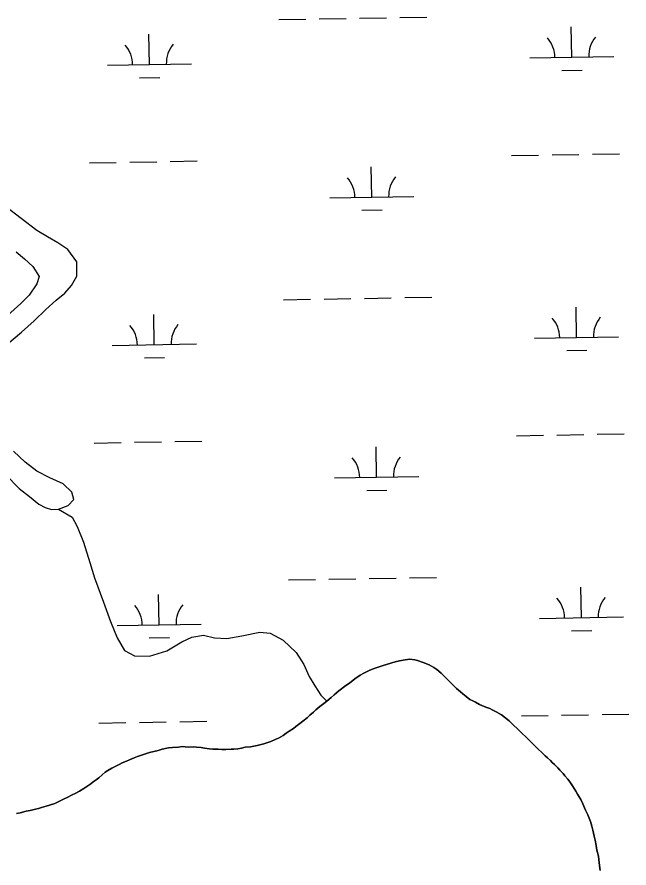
# Model space of a CAD drawing. Extents: x 3887375 to 3925618, y 296674 to 322633.
# Drawn here: x 3918708 to 3919435, y 310838 to 311848 of the extents above; entities that cross this region are included whole.
import ezdxf

# ---------------------------------------------------------------- set-up
doc = ezdxf.new("R2010")
doc.units = 0
doc.layers.add('V-TOPO-SHOR', color=7, linetype='Continuous')
doc.layers.add('V-WETL-SWMP', color=7, linetype='Continuous')

msp = doc.modelspace()

# ---------------------------------------------------------------- linework, layer by layer
at = {"layer": 'V-TOPO-SHOR'}
for points in [[(3918695.6, 311459.5), (3918713, 311473.9), (3918728.2, 311487.5), (3918741.9, 311500.9), (3918754.4, 311511.8), (3918764.6, 311520.1), (3918772.4, 311529.3), (3918778.8, 311540.3), (3918778.8, 311557.3), (3918768.1, 311572.1), (3918756.3, 311580.1), (3918743.8, 311587.3), (3918731.2, 311594.8), (3918693.9, 311623.3)], [(3918706.5, 311569.5), (3918716.5, 311561.1), (3918726.6, 311551.9), (3918734, 311540.1), (3918731.4, 311531.2), (3918722.1, 311518.1), (3918712.3, 311508), (3918696.3, 311493.8)], [(3918694.6, 311304.1), (3918710.2, 311288.3), (3918722.4, 311278.8), (3918733.8, 311269.7), (3918741.1, 311265.8), (3918748.6, 311263.6), (3918757.1, 311263.9), (3918768.6, 311268.4), (3918775.2, 311275.2), (3918773, 311284), (3918762.4, 311293.9), (3918746.8, 311301.2), (3918731.3, 311309), (3918717.5, 311319.6), (3918703.4, 311332.8)], [(3918757.1, 311263.9), (3918773.4, 311254.4), (3918779.2, 311243.1), (3918786.7, 311224.7), (3918794.3, 311200.7), (3918799.9, 311182.3), (3918810.5, 311153.3), (3918818.9, 311130.4), (3918826.7, 311110.9), (3918835.3, 311095.9), (3918847.1, 311089.6), (3918865, 311089.3), (3918885.6, 311095.8), (3918903.7, 311106.2), (3918915.3, 311111.8), (3918929.1, 311114.1), (3918942.5, 311111.1), (3918957, 311110.2), (3918974.9, 311113.3), (3918996.2, 311117.8), (3919008.6, 311116.6), (3919024, 311108.4), (3919039.4, 311093.5), (3919048.4, 311079.6), (3919055, 311065.3), (3919061.5, 311054.2), (3919068.7, 311042.9), (3919075.9, 311035.9)], [(3919055.6, 311019.1), (3919060.1, 311023), (3919062.9, 311025.6), (3919067.7, 311029.4), (3919072.4, 311033.1), (3919075.9, 311035.9), (3919081.1, 311040.2), (3919084.5, 311043.4), (3919090.1, 311048.1), (3919098.3, 311054.4), (3919102.9, 311057.4), (3919109.3, 311062.3), (3919115.6, 311066.6), (3919119.7, 311069.2), (3919127, 311072.6), (3919132.2, 311074.8), (3919141.5, 311077.8), (3919148, 311079.9), (3919157.2, 311082.5), (3919162.4, 311083.8), (3919168.9, 311085), (3919174.3, 311085.9), (3919180.5, 311084.8), (3919183.5, 311084.1), (3919190.2, 311082), (3919197.5, 311078.9), (3919203.1, 311075.7), (3919206.6, 311073.3), (3919211.7, 311069.2), (3919214.5, 311066.4), (3919218.6, 311062.5), (3919220.8, 311060.1), (3919224.4, 311056.5), (3919230, 311051.1), (3919234.5, 311047), (3919237.3, 311044.6), (3919241.6, 311041.3), (3919245.9, 311037.9), (3919249.2, 311036.4), (3919252.4, 311034.6), (3919257.1, 311032), (3919260.1, 311030.7), (3919264.9, 311028.8), (3919269.4, 311027.1), (3919272.4, 311025.5), (3919277.2, 311023.2), (3919283.6, 311019.7), (3919287.1, 311017.1), (3919292.4, 311012.4), (3919298.2, 311007.2), (3919302.1, 311003.5), (3919307.9, 310997.7), (3919312.4, 310993.6), (3919318.5, 310987.3), (3919322.3, 310983.6), (3919327.5, 310978.4), (3919330.9, 310975.4), (3919335.2, 310971.1), (3919338, 310968.7), (3919341.5, 310965.3), (3919343.8, 310962.9), (3919346.4, 310960.7), (3919350.3, 310956.6), (3919352.9, 310954), (3919356.7, 310949.9), (3919358.7, 310947.3), (3919362.1, 310943.2), (3919364.5, 310940), (3919367.7, 310935.2), (3919371.8, 310929), (3919373.9, 310925.5), (3919377.6, 310919.1), (3919379.9, 310914.1), (3919383.4, 310906.3), (3919385.9, 310900.9), (3919389.2, 310893), (3919390.9, 310887.6), (3919392.1, 310882.6), (3919393.6, 310875.5), (3919394.7, 310870.8), (3919395.8, 310864.5), (3919396.6, 310859.1), (3919398.5, 310851.8), (3919399.4, 310844), (3919400.7, 310835)], [(3918707.1, 310902.6), (3918711.6, 310903.5), (3918718.7, 310905.2), (3918723.4, 310906), (3918729.5, 310907.5), (3918733.4, 310908.6), (3918736.8, 310909.7), (3918742.2, 310911.4), (3918746.1, 310912.5), (3918752.6, 310914.6), (3918756.7, 310916.5), (3918763.1, 310919.5), (3918767.2, 310921.5), (3918773.3, 310924.5), (3918776.7, 310926.4), (3918781.9, 310929), (3918787.1, 310932.4), (3918790.5, 310934.6), (3918795.3, 310937.8), (3918798.3, 310940.1), (3918801.8, 310942.5), (3918804.8, 310944.9), (3918808.9, 310948.3), (3918812.6, 310951.8), (3918815.6, 310953.7), (3918820.3, 310956.5), (3918823.6, 310958), (3918829.2, 310960.8), (3918832.6, 310962.5), (3918837.8, 310964.6), (3918841.5, 310966.1), (3918846.9, 310968.5), (3918851, 310970.2), (3918857.9, 310972.6), (3918865.2, 310974.9), (3918875.5, 310977.5), (3918880.3, 310978.8), (3918887.6, 310980.3), (3918892.4, 310980.9), (3918899.5, 310981.3), (3918904, 310981.9), (3918910.9, 310981.3), (3918916.9, 310981.7), (3918920.8, 310981.3), (3918926.6, 310980.8), (3918930.5, 310980.2), (3918936.3, 310979.5), (3918940.4, 310979.1), (3918946.7, 310979), (3918951.2, 310978.6), (3918955.7, 310978.6), (3918962, 310979), (3918965.4, 310979), (3918970.2, 310979.2), (3918974.3, 310980.1), (3918979, 310981.1), (3918985.2, 310981.6), (3918993, 310983.3), (3918996.2, 310983.9), (3919000.8, 310985.2), (3919005.7, 310986.7), (3919009.2, 310988), (3919014.6, 310990.3), (3919018.5, 310991.8), (3919024.1, 310995.3), (3919027.7, 310997.8), (3919031.2, 311000.2), (3919036.2, 311003.6), (3919039.2, 311005.8), (3919043.9, 311009.2), (3919047.4, 311012), (3919052.3, 311016.1), (3919055.6, 311019.1)]]:
    msp.add_lwpolyline(points, dxfattribs=at)
at = {"layer": 'V-WETL-SWMP'}
for p, q in [((3919162.8, 311847.6), (3919194.8, 311848.1)), ((3919018.8, 311845.1), (3919050.8, 311845.7)), ((3919066.8, 311846), (3919098.8, 311846.5)), ((3919114.8, 311846.8), (3919146.8, 311847.3)), ((3919366.9, 311800.4), (3919366.3, 311836.3)), ((3918865.1, 311791.7), (3918864.5, 311827.7)), ((3919317, 311799.5), (3919416.9, 311801.2)), ((3918815.1, 311790.9), (3918915.1, 311792.6)), ((3919355.2, 311784.7), (3919379.2, 311785.1)), ((3918853.4, 311776.1), (3918877.4, 311776.5)), ((3918841.7, 311675.9), (3918873.7, 311676.4)), ((3918889.7, 311676.7), (3918921.7, 311677.3)), ((3919295.5, 311683.7), (3919327.5, 311684.2)), ((3919343.5, 311684.5), (3919375.5, 311685.1)), ((3919391.5, 311685.3), (3919423.5, 311685.9)), ((3918793.7, 311675.1), (3918825.7, 311675.6)), ((3919129.3, 311634.4), (3919128.7, 311670.4)), ((3919079.3, 311633.5), (3919179.3, 311635.2)), ((3919117.6, 311618.8), (3919141.6, 311619.2)), ((3919120.5, 311514.1), (3919152.5, 311514.7)), ((3919168.5, 311515), (3919200.5, 311515.5)), ((3919024.5, 311512.5), (3919056.5, 311513.1)), ((3919072.5, 311513.3), (3919104.5, 311513.9)), ((3918870.8, 311459.1), (3918870.2, 311495.1)), ((3919372.7, 311467.7), (3919372, 311503.7)), ((3919322.7, 311466.9), (3919422.6, 311468.6)), ((3918820.8, 311458.3), (3918920.8, 311460)), ((3919360.9, 311452.1), (3919384.9, 311452.5)), ((3918859.1, 311443.5), (3918883.1, 311443.9)), ((3919397.2, 311352.7), (3919429.2, 311353.3)), ((3918799.4, 311342.4), (3918831.4, 311343)), ((3918847.4, 311343.3), (3918879.4, 311343.8)), ((3918895.4, 311344.1), (3918927.4, 311344.6)), ((3919301.2, 311351.1), (3919333.2, 311351.6)), ((3919349.2, 311351.9), (3919381.2, 311352.4)), ((3919135, 311301.8), (3919134.4, 311337.8)), ((3919085, 311300.9), (3919185, 311302.6)), ((3919123.3, 311286.1), (3919147.3, 311286.5)), ((3919126.2, 311181.5), (3919158.2, 311182.1)), ((3919174.2, 311182.3), (3919206.2, 311182.9)), ((3919030.2, 311179.9), (3919062.2, 311180.4)), ((3919078.2, 311180.7), (3919110.2, 311181.2)), ((3918876.5, 311126.5), (3918875.9, 311162.5)), ((3919378.4, 311135.1), (3919377.7, 311171.1)), ((3919328.4, 311134.2), (3919428.4, 311136)), ((3918826.5, 311125.6), (3918926.5, 311127.3)), ((3918864.8, 311110.9), (3918888.8, 311111.3)), ((3919366.6, 311119.5), (3919390.6, 311119.9)), ((3919354.9, 311019.3), (3919386.9, 311019.8)), ((3919402.9, 311020.1), (3919434.9, 311020.6)), ((3918805.1, 311009.8), (3918837.1, 311010.4)), ((3918853.1, 311010.6), (3918885.1, 311011.2)), ((3918901.1, 311011.5), (3918933.1, 311012)), ((3919307, 311018.4), (3919338.9, 311019))]:
    msp.add_line(p, q, dxfattribs=at)
for points in [[(3918731.2, 311594.8), (3918693.9, 311623.3)], [(3918695.6, 311459.5), (3918713, 311473.9), (3918728.2, 311487.5), (3918741.9, 311500.9), (3918754.4, 311511.8), (3918764.6, 311520.1), (3918772.4, 311529.3), (3918778.8, 311540.3), (3918778.8, 311557.3), (3918768.1, 311572.1), (3918756.3, 311580.1), (3918743.8, 311587.3), (3918731.2, 311594.8)], [(3918706.5, 311569.5), (3918716.5, 311561.1), (3918726.6, 311551.9), (3918734, 311540.1), (3918731.4, 311531.2), (3918722.1, 311518.1), (3918712.3, 311508), (3918696.3, 311493.8)], [(3918694.6, 311304.1), (3918710.2, 311288.3), (3918722.4, 311278.8), (3918733.8, 311269.7), (3918741.1, 311265.8), (3918748.6, 311263.6), (3918757.1, 311263.9), (3918768.6, 311268.4), (3918775.2, 311275.2), (3918773, 311284), (3918762.4, 311293.9), (3918746.8, 311301.2), (3918731.3, 311309), (3918717.5, 311319.6), (3918703.4, 311332.8)], [(3919327.5, 310978.4), (3919322.3, 310983.6), (3919318.5, 310987.3), (3919312.4, 310993.6), (3919307.9, 310997.7), (3919302.1, 311003.5), (3919298.2, 311007.2), (3919292.4, 311012.4), (3919287.1, 311017.1), (3919283.6, 311019.7), (3919277.2, 311023.2), (3919272.4, 311025.5), (3919269.4, 311027.1), (3919264.9, 311028.8), (3919260.1, 311030.7), (3919257.1, 311032), (3919252.4, 311034.6), (3919249.2, 311036.4), (3919245.9, 311037.9), (3919241.6, 311041.3), (3919237.3, 311044.6), (3919234.5, 311047), (3919230, 311051.1), (3919224.4, 311056.5), (3919220.8, 311060.1), (3919218.6, 311062.5), (3919214.5, 311066.4), (3919211.7, 311069.2), (3919206.6, 311073.3), (3919203.1, 311075.7), (3919197.5, 311078.9), (3919190.2, 311082), (3919183.5, 311084.1), (3919180.5, 311084.8), (3919174.3, 311085.9), (3919168.9, 311085), (3919162.4, 311083.8), (3919157.2, 311082.5), (3919148, 311079.9), (3919141.5, 311077.8), (3919132.2, 311074.8), (3919127, 311072.6), (3919119.7, 311069.2), (3919115.6, 311066.6), (3919109.3, 311062.3), (3919102.9, 311057.4), (3919098.3, 311054.4), (3919090.1, 311048.1), (3919084.5, 311043.4), (3919081.1, 311040.2), (3919075.9, 311035.9), (3919072.4, 311033.1), (3919067.7, 311029.4), (3919062.9, 311025.6), (3919060.1, 311023), (3919055.6, 311019.1), (3919052.4, 311016.1), (3919047.4, 311012), (3919043.9, 311009.2), (3919039.2, 311005.8), (3919036.2, 311003.6), (3919031.2, 311000.2), (3919027.7, 310997.8), (3919024.1, 310995.3), (3919018.5, 310991.8), (3919014.6, 310990.3), (3919009.2, 310988), (3919005.7, 310986.7), (3919000.8, 310985.2), (3918996.2, 310983.9), (3918993, 310983.3), (3918985.2, 310981.6), (3918979, 310981.1), (3918974.3, 310980.1), (3918970.2, 310979.2), (3918965.4, 310979), (3918962, 310979), (3918955.7, 310978.6), (3918951.2, 310978.6), (3918946.7, 310979), (3918940.4, 310979.1), (3918936.3, 310979.5), (3918930.5, 310980.2), (3918926.6, 310980.8), (3918920.8, 310981.3), (3918916.9, 310981.7), (3918910.9, 310981.3), (3918904, 310981.9), (3918899.5, 310981.3), (3918892.4, 310980.9), (3918887.6, 310980.3), (3918880.3, 310978.8), (3918875.5, 310977.5), (3918865.2, 310974.9), (3918857.9, 310972.6), (3918851, 310970.2), (3918846.9, 310968.5), (3918841.5, 310966.1), (3918837.8, 310964.6), (3918832.6, 310962.5), (3918829.2, 310960.8)], [(3919400.7, 310835), (3919399.4, 310844), (3919398.5, 310851.8), (3919396.6, 310859.1), (3919395.8, 310864.5), (3919394.7, 310870.8), (3919393.6, 310875.5), (3919392.1, 310882.6), (3919390.9, 310887.6), (3919389.2, 310893), (3919385.9, 310900.9), (3919383.4, 310906.3), (3919379.9, 310914.1), (3919377.6, 310919.1), (3919373.9, 310925.5), (3919371.8, 310929), (3919367.7, 310935.2), (3919364.5, 310940), (3919362.1, 310943.2), (3919358.7, 310947.3), (3919356.7, 310949.9), (3919352.9, 310954), (3919350.3, 310956.6), (3919346.4, 310960.7), (3919343.8, 310962.9), (3919341.5, 310965.3), (3919338, 310968.7), (3919335.2, 310971.1), (3919330.9, 310975.4), (3919327.5, 310978.4)], [(3918829.2, 310960.8), (3918823.6, 310958), (3918820.3, 310956.5), (3918815.6, 310953.7), (3918812.6, 310951.8), (3918808.9, 310948.3), (3918804.8, 310944.9), (3918801.8, 310942.5), (3918798.3, 310940.1), (3918795.3, 310937.8), (3918790.5, 310934.6), (3918787.1, 310932.4), (3918781.9, 310929), (3918776.7, 310926.4), (3918773.3, 310924.5), (3918767.2, 310921.5), (3918763.1, 310919.5), (3918756.7, 310916.5), (3918752.6, 310914.6), (3918746.1, 310912.5), (3918742.2, 310911.4), (3918736.8, 310909.7), (3918733.4, 310908.6), (3918729.5, 310907.5), (3918723.4, 310906), (3918718.7, 310905.2), (3918711.6, 310903.5), (3918707.1, 310902.6)]]:
    msp.add_lwpolyline(points, dxfattribs=at)
for centre, start, end in [((3919311.7, 311799.9), 0.2115, 41.7552), ((3919422.2, 311801.8), 140.2115, 181.7552), ((3918809.9, 311791.3), 0.2115, 41.7552), ((3918920.3, 311793.2), 140.2115, 181.7552), ((3919074, 311633.9), 0.2115, 41.7552), ((3919184.5, 311635.8), 140.2115, 181.7552), ((3919317.4, 311467.3), 0.2115, 41.7552), ((3919427.9, 311469.2), 140.2115, 181.7552), ((3918815.6, 311458.6), 0.2115, 41.7552), ((3918926, 311460.5), 140.2115, 181.7552), ((3919079.8, 311301.3), 0.2115, 41.7552), ((3919190.2, 311303.2), 140.2115, 181.7552), ((3919323.1, 311134.6), 0.2115, 41.7552), ((3919433.6, 311136.5), 140.2115, 181.7552), ((3918821.3, 311126), 0.2115, 41.7552), ((3918931.8, 311127.9), 140.2115, 181.7552)]:
    msp.add_arc(centre, 35.2, start, end, dxfattribs=at)

doc.saveas('drawing.dxf')
